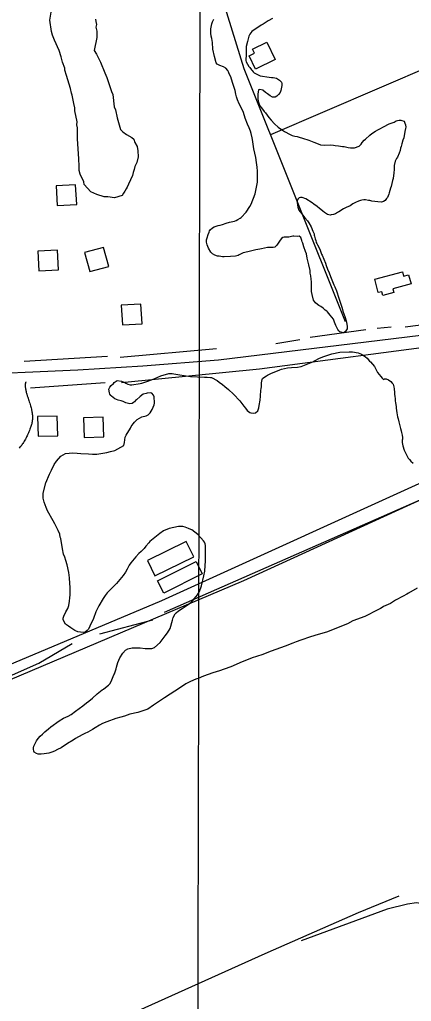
# Model space of a CAD drawing. Extents: x 3187622 to 3225504, y 800805 to 826213.
# Drawn here: x 3196684 to 3197481, y 812865 to 814862 of the extents above; entities that cross this region are included whole.
import ezdxf

# ---------------------------------------------------------------- set-up
doc = ezdxf.new("R2010")
doc.units = 0
for name, color, linetype in [('V-BLDG-OTLN', 7, 'Continuous'), ('V-GRID-MAJR', 7, 'Continuous'), ('V-ROAD-CNTR', 7, 'Continuous'), ('V-SITE-VEGE', 7, 'Continuous'), ('V-TOPO-SHOR', 7, 'Continuous')]:
    doc.layers.add(name, color=color, linetype=linetype)

msp = doc.modelspace()

# ---------------------------------------------------------------- linework, layer by layer
at = {"layer": 'V-BLDG-OTLN'}
for points in [[(3197150.7, 814787.8), (3197161.6, 814793.2), (3197157.6, 814801.4), (3197186.4, 814815.7), (3197203.6, 814780.9), (3197163.9, 814761.2)], [(3196760.1, 814483.6), (3196800, 814485.9), (3196797.8, 814525.8), (3196757.9, 814523.5)], [(3196723, 814350.9), (3196762.9, 814353.2), (3196760.6, 814393.1), (3196720.7, 814390.9)], [(3196854.7, 814398.3), (3196816, 814388), (3196826.3, 814349.4), (3196865, 814359.7)], [(3197406, 814333.9), (3197462.4, 814348.8), (3197464.8, 814339.8), (3197475.1, 814342.5), (3197479.9, 814324.3), (3197442.9, 814314.6), (3197444.9, 814306.9), (3197422.3, 814301), (3197420.3, 814308.5), (3197413.1, 814306.6)], [(3196892.9, 814241), (3196932.8, 814243.3), (3196930.6, 814283.2), (3196890.6, 814281)], [(3196760.5, 814055.7), (3196720.5, 814054.7), (3196721.6, 814014.7), (3196761.6, 814015.7)], [(3196854, 814053.4), (3196814, 814052.3), (3196815, 814012.3), (3196855, 814013.4)], [(3197022.6, 813800.6), (3196943.6, 813762.2), (3196958.9, 813730.7), (3197037.9, 813769.1)], [(3197055.3, 813734.8), (3196977, 813695.4), (3196964.2, 813720.7), (3197042.6, 813760.1)]]:
    msp.add_lwpolyline(points, close=True, dxfattribs=at)
at = {"layer": 'V-GRID-MAJR'}
msp.add_spline([(3197031.5, 806236.8), (3197045.6, 812297.1), (3197059.7, 818359.3), (3197073.8, 824421.5), (3197073.8, 824423.4)], degree=3, dxfattribs=at)
at = {"layer": 'V-ROAD-CNTR'}
for points in [[(3198978.1, 814149.3), (3198863.4, 814158.5), (3198565.8, 814229), (3198397.1, 814261.8), (3198312.2, 814273.1), (3198234.8, 814280.8), (3198144.4, 814288), (3198052.4, 814283.9), (3197929.4, 814271.6), (3197527.8, 814222.8), (3197088.5, 814169.3), (3196934.4, 814157), (3196802.3, 814148.9), (3196556.5, 814138.2), (3196215.3, 814125), (3195691.4, 814099.8), (3194434.9, 814068.3)], [(3198218.6, 814284.4), (3198208.3, 814259.9), (3198198.5, 814247.2), (3198173.4, 814226.5), (3198145.7, 814213.6), (3196972.2, 813680), (3196284.2, 813390.6), (3195309.3, 812937.9)], [(3198246.3, 814272.7), (3198234.4, 814244.7), (3198220.2, 814226.2), (3198189.5, 814200.9), (3198158.3, 814186.4), (3197139.1, 813720.4), (3196296.3, 813363.2), (3195322, 812910.7)], [(3196696.6, 814125.2), (3196696.2, 814124.2), (3196696, 814123.6), (3196695.8, 814122.9), (3196695.7, 814122.3), (3196695.5, 814121.6), (3196695.4, 814120.9), (3196695.3, 814120.2), (3196695.3, 814119.5), (3196695.2, 814118.8), (3196695.2, 814118), (3196695.2, 814117.3), (3196695.2, 814116.5), (3196695.2, 814115.7), (3196695.3, 814114.9), (3196695.4, 814114.1), (3196695.5, 814113.2), (3196695.6, 814112.5), (3196695.8, 814110.7), (3196696.2, 814109), (3196696.5, 814107.3), (3196696.9, 814105.5), (3196697.4, 814103.8), (3196697.9, 814102.1), (3196698.3, 814100.4), (3196699.4, 814097), (3196700.4, 814093.8), (3196702.5, 814087.4), (3196703.5, 814084.5), (3196704.4, 814081.8), (3196705.2, 814079.2), (3196705.9, 814076.7), (3196706.6, 814074.3), (3196707.1, 814072), (3196707.7, 814069.9), (3196708.1, 814067.9), (3196708.5, 814065.9), (3196708.8, 814064.1), (3196709.1, 814062.4), (3196709.3, 814060.7), (3196709.5, 814059.2), (3196709.7, 814057.7), (3196709.8, 814056.3), (3196709.8, 814054.9), (3196709.9, 814052.5), (3196709.9, 814050.3), (3196709.8, 814048.4), (3196709.6, 814046.6), (3196709.4, 814045.1), (3196709.2, 814043.7), (3196708.8, 814041.5), (3196708.4, 814039.7), (3196708.1, 814038.3), (3196707.5, 814036.4), (3196706.8, 814034.6), (3196704.6, 814028.7), (3196703.6, 814026.1), (3196702.6, 814023.6), (3196701.7, 814021.3), (3196700.7, 814019.1), (3196699.8, 814017.1), (3196698.9, 814015.1), (3196698, 814013.3), (3196697.2, 814011.5), (3196696.3, 814009.9), (3196695.5, 814008.4), (3196694.7, 814006.9), (3196693.2, 814004.3), (3196691.7, 814002), (3196690.4, 813999.9), (3196689.1, 813998.1), (3196688, 813996.6), (3196687, 813995.3), (3196686, 813994), (3196684.4, 813992.1), (3196683.1, 813990.6)]]:
    msp.add_lwpolyline(points, dxfattribs=at)
at = {"layer": 'V-SITE-VEGE'}
for points in [[(3196837.9, 814862.7), (3196839.1, 814857.7), (3196840.2, 814851.5), (3196838.8, 814846.6), (3196841.1, 814838), (3196840.9, 814825.6), (3196835.5, 814798.6), (3196840.2, 814791.1), (3196848.6, 814774.9), (3196856.8, 814753.8), (3196861.5, 814743.9), (3196870.8, 814715.3), (3196873.2, 814709.1), (3196876.4, 814684.4), (3196878.7, 814678.2), (3196882.1, 814662.1), (3196889.1, 814638.5), (3196893.9, 814633.5), (3196901.2, 814628.4), (3196912.2, 814622.1), (3196915.8, 814618.3), (3196918.1, 814612.1), (3196922.9, 814603.4), (3196924, 814594.7), (3196925, 814582.4), (3196922.3, 814571.3), (3196918.4, 814562.8), (3196917.1, 814556.6), (3196914.5, 814550.5), (3196913.1, 814544.4), (3196905.4, 814527.3), (3196902.8, 814521.2), (3196900.3, 814517.5), (3196897.7, 814512.6), (3196895.2, 814509), (3196892.6, 814504.1), (3196876.5, 814499.5), (3196863, 814501), (3196855.6, 814501.1), (3196840.9, 814506.3), (3196828.7, 814511.5), (3196815.4, 814526.5), (3196814.3, 814531.5), (3196807.2, 814547.7), (3196804.9, 814555.1), (3196805, 814563.7), (3196804.1, 814578.5), (3196801.2, 814619.3), (3196801.5, 814635.3), (3196801.6, 814641.5), (3196800.5, 814647.7), (3196800.6, 814653.8), (3196796.1, 814676.1), (3196796.2, 814682.3), (3196793.9, 814690.9), (3196790.6, 814708.3), (3196789.4, 814712), (3196787.1, 814721.9), (3196779, 814747.9), (3196775.5, 814759.1), (3196775.6, 814762.8), (3196770.9, 814775.2), (3196768.6, 814786.3), (3196764, 814798.8), (3196754.5, 814819.9), (3196751, 814829.8), (3196748.7, 814837.3), (3196745.4, 814860.8), (3196749.7, 814889)], [(3197070.2, 814431.9), (3197071.6, 814434), (3197076.1, 814438), (3197079.2, 814440.3), (3197087.6, 814442.8), (3197091.5, 814443.7), (3197096.7, 814445.2), (3197103.8, 814447.9), (3197110.8, 814449.8), (3197121, 814452), (3197124.6, 814452.9), (3197127.8, 814455), (3197132.5, 814457.7), (3197134.4, 814459.2), (3197144.9, 814469.9), (3197151.9, 814481.5), (3197154.9, 814486.6), (3197162.8, 814507.2), (3197167.4, 814531.3), (3197167.9, 814544.5), (3197167.8, 814553.3), (3197167, 814561.9), (3197165.6, 814571.3), (3197164, 814581.2), (3197160.4, 814598.6), (3197157.7, 814617.6), (3197156.9, 814621), (3197155, 814629.9), (3197153.3, 814634.8), (3197150.9, 814641.6), (3197147.6, 814648.9), (3197142.4, 814661.2), (3197139, 814672.5), (3197134.3, 814682.7), (3197130.5, 814690.3), (3197126.8, 814698.9), (3197125.1, 814704.4), (3197123.9, 814709.9), (3197122, 814717.7), (3197117.1, 814733.6), (3197113.4, 814745.4), (3197110.2, 814751.7), (3197108.4, 814755.8), (3197107.4, 814757.9), (3197103.1, 814762.7), (3197098.2, 814765.6), (3197090.8, 814768.1), (3197085.9, 814770.8), (3197083.6, 814774), (3197079.9, 814786.5), (3197077.1, 814801.6), (3197075.8, 814815.1), (3197074.7, 814823.5), (3197073.7, 814827.9), (3197072.8, 814833.9), (3197073, 814843.2), (3197074.7, 814852.8), (3197076.1, 814856.9), (3197078.8, 814862.6)], [(3197198.2, 814864.1), (3197189.3, 814859.1), (3197183.3, 814855.1), (3197179.1, 814852.6), (3197175.4, 814850.1), (3197170.1, 814846.8), (3197160.7, 814841.2), (3197155.9, 814837.2), (3197152.2, 814832.1), (3197150.3, 814828), (3197147, 814817.4), (3197144.7, 814806.8), (3197144.8, 814801.1), (3197144.7, 814795.4), (3197144.4, 814791.5), (3197144.2, 814778.5), (3197144.6, 814775.9), (3197150.1, 814766.5), (3197152.2, 814764.1), (3197155.5, 814759.9), (3197156.7, 814758), (3197159, 814755.6), (3197161.1, 814753.8), (3197164.7, 814751.4), (3197173.4, 814747.6), (3197191.5, 814744.9), (3197196.4, 814744.3), (3197199.5, 814744.2), (3197206.3, 814742.8), (3197212.7, 814738.8), (3197216.2, 814734.3), (3197217.2, 814731.9), (3197217.4, 814728), (3197215.4, 814717.7), (3197214, 814713.6), (3197210.6, 814709.5), (3197206.9, 814706.2), (3197203.7, 814703.9), (3197198.5, 814704.3), (3197193.1, 814706.5), (3197187.7, 814710.7), (3197183.9, 814713.4), (3197178.3, 814717.9), (3197172.6, 814719.8), (3197169.7, 814718.6), (3197168.3, 814710.3), (3197168.6, 814700.7), (3197169.3, 814696), (3197171, 814689.8), (3197172.7, 814686.6), (3197175.5, 814682.1), (3197181.1, 814675), (3197183.9, 814671.9), (3197190.7, 814662.6), (3197195.3, 814657.1), (3197201.9, 814649.7), (3197209.8, 814642.8), (3197216.4, 814638.3), (3197222.6, 814634.5), (3197234.2, 814628.1), (3197238.5, 814626.2), (3197243.7, 814624.8), (3197248.1, 814623.9), (3197252.5, 814622.8), (3197259.2, 814620.6), (3197272.3, 814616.4), (3197278.8, 814613.7), (3197282.1, 814612.6), (3197290.9, 814608.8), (3197295.8, 814607.4), (3197304.6, 814606.7), (3197316.5, 814606.8), (3197322, 814606.4), (3197325.9, 814605.8), (3197332.1, 814605.2), (3197336.2, 814604.6), (3197340.3, 814603.7), (3197344.2, 814603.4), (3197349.1, 814602), (3197352, 814601.4), (3197356.6, 814600.8), (3197365.2, 814601.1), (3197374.6, 814604.3), (3197378.3, 814608.7), (3197380.7, 814611.7), (3197384.7, 814616.3), (3197387.6, 814618.9), (3197396.3, 814626.8), (3197400.5, 814630), (3197407.6, 814634.8), (3197412.1, 814637.6), (3197416.6, 814639.6)], [(3197416.6, 814639.6), (3197424.2, 814643.9), (3197435.7, 814649.9), (3197441.7, 814652.1), (3197445.4, 814653.3), (3197449.6, 814655.6), (3197452.7, 814656.5), (3197455.6, 814657), (3197458.9, 814656.9), (3197461, 814656.6), (3197465.9, 814655.3), (3197467.6, 814651.3), (3197468.9, 814647.7), (3197469.6, 814643), (3197468.7, 814640.4), (3197467.3, 814634.5), (3197465, 814621.5), (3197463.3, 814616.4), (3197461.1, 814608.9), (3197459.7, 814603.5), (3197458.6, 814600.6), (3197457.5, 814595.5), (3197455.8, 814590.3), (3197452.3, 814582.3), (3197450.4, 814579), (3197447.7, 814573.6), (3197445.7, 814565.1), (3197445.6, 814557.3), (3197445.2, 814549.5), (3197444.6, 814544.9), (3197443.4, 814538.4), (3197442.3, 814534.5), (3197439.2, 814522.6), (3197438.1, 814519), (3197436.7, 814513.9), (3197435.3, 814509.2), (3197434.5, 814506.9), (3197431.8, 814500.2), (3197430.2, 814498.2), (3197428.8, 814495.6), (3197427, 814493.8), (3197424.1, 814491.8), (3197420.2, 814490.6), (3197412.4, 814491), (3197406.2, 814491.6), (3197400.2, 814492.5), (3197396.1, 814493.6), (3197393.2, 814494.2), (3197387.6, 814495.1), (3197384.2, 814495.2), (3197379.8, 814494.7), (3197377.4, 814494.2), (3197373.2, 814492.8), (3197367.2, 814490), (3197361.7, 814486.8), (3197355.9, 814483), (3197348.1, 814479.5), (3197342.3, 814476.8), (3197333.4, 814471), (3197330.5, 814469.5), (3197326, 814466.7), (3197322.1, 814465.2), (3197317.7, 814464.5), (3197315.6, 814464.3), (3197310.2, 814465.7), (3197304, 814469.5), (3197300.4, 814472.1), (3197296.6, 814475.6), (3197294, 814477.4), (3197288.7, 814482), (3197282.3, 814486.7), (3197278.7, 814488.9), (3197265.9, 814497.4), (3197258.2, 814499.9), (3197254.8, 814500), (3197252.4, 814499), (3197250.3, 814497.5), (3197248.4, 814494.4), (3197248.4, 814490), (3197248.8, 814484.5), (3197249.7, 814480.4), (3197251.9, 814474.4), (3197257.5, 814466.5), (3197261.3, 814461.7), (3197264.1, 814458.8), (3197269.2, 814452.7), (3197272.2, 814448.8), (3197276.5, 814440.4), (3197280.2, 814431.5), (3197282.7, 814426), (3197283.1, 814423.4), (3197283.9, 814421.1), (3197285.1, 814415.6), (3197286.3, 814412.4), (3197287.3, 814408.5), (3197288.3, 814406.4), (3197289.8, 814403.6), (3197294.5, 814394.9), (3197298, 814384.7), (3197299, 814382.9), (3197305.9, 814366.7)], [(3197305.9, 814366.7), (3197307.1, 814362), (3197310.1, 814354.1), (3197313.1, 814346.8), (3197316.3, 814339.2), (3197322.7, 814322.7), (3197324.7, 814318.3), (3197328.2, 814309.9), (3197329.7, 814306), (3197331.4, 814299.7), (3197335, 814289), (3197339.7, 814274.7), (3197341.4, 814268.9), (3197345.3, 814257.7), (3197348, 814249.3), (3197348.8, 814246.2), (3197349.9, 814237.6), (3197349.8, 814233.2), (3197349, 814231.1), (3197347.6, 814228.8), (3197346, 814226.8), (3197342.6, 814224.8), (3197335.1, 814227), (3197333.1, 814229.1), (3197331.1, 814231.7), (3197328.8, 814235.9), (3197327.3, 814239.9), (3197324.6, 814246.4), (3197323.6, 814248.5), (3197322.2, 814252.9), (3197318.8, 814256.6), (3197315.3, 814260.8), (3197310.2, 814267.2), (3197308.7, 814268.8), (3197305.6, 814271.2), (3197301, 814275.1), (3197296.7, 814278.3), (3197292.6, 814280.2), (3197289.5, 814282.4), (3197285.7, 814285.8), (3197281.6, 814291.3), (3197278.7, 814302.6), (3197277.6, 814308.8), (3197277.4, 814312.2), (3197277.5, 814317.4), (3197277.5, 814320.2), (3197277.2, 814328.3), (3197276.5, 814333.7), (3197275.8, 814340.8), (3197274.9, 814346.2), (3197274.5, 814351.7), (3197271.9, 814362.9), (3197269, 814376.4), (3197267.1, 814385.3), (3197265.6, 814390.3), (3197262.2, 814399.9), (3197259.7, 814407), (3197258.5, 814409.9), (3197258, 814412.5), (3197255.5, 814418.7), (3197252.5, 814421.4), (3197249.4, 814420.7), (3197241.8, 814421.1), (3197239.5, 814421.1), (3197236.6, 814420.4), (3197231.2, 814419.2), (3197221.8, 814419.4), (3197219.2, 814418.9), (3197216.3, 814416.9), (3197213.7, 814413.3), (3197206.7, 814402.8), (3197202.7, 814399), (3197199.6, 814398), (3197196.2, 814398.1), (3197187.9, 814398), (3197175.9, 814395.4), (3197172.6, 814395.2), (3197164.2, 814393.5), (3197161.4, 814393.1), (3197148.1, 814389.4), (3197138.7, 814387.3), (3197130.3, 814383.3), (3197128.5, 814382.3), (3197123, 814380.8), (3197112.8, 814379.7), (3197100.1, 814379.4), (3197096.5, 814379.5), (3197093.4, 814379.8), (3197089.8, 814380.7), (3197086.4, 814381), (3197080.7, 814382.4), (3197075.8, 814385.1), (3197072.5, 814388.5), (3197067.8, 814397.2), (3197065.3, 814403.5), (3197063.8, 814409), (3197064.2, 814414.1), (3197065, 814418), (3197067.5, 814424.7), (3197069.2, 814429.6), (3197070.2, 814431.9)], [(3196890.2, 814086.4), (3196884.3, 814088), (3196877.6, 814090.5), (3196870.9, 814095.8), (3196869.2, 814097.7), (3196867.6, 814100), (3196866.7, 814102.9), (3196865.5, 814110.5), (3196867.4, 814114.6), (3196870.1, 814117.9), (3196874.6, 814122), (3196875.9, 814123.7), (3196881.9, 814128), (3196890.7, 814126.6), (3196897.7, 814123.6), (3196899.7, 814122.5), (3196903.9, 814120.6), (3196908.5, 814119), (3196911.9, 814118.9), (3196929, 814121.7), (3196932.7, 814122.7), (3196944.7, 814126.3), (3196951.8, 814129.3), (3196958.6, 814132), (3196970.9, 814137.2), (3196987, 814141.8), (3196993.8, 814142), (3196997.7, 814141.6), (3197009.8, 814139.6), (3197018.6, 814137.9), (3197031.3, 814136.1), (3197059.8, 814134.7), (3197065, 814134.6), (3197072, 814134), (3197074.1, 814133.7), (3197085.4, 814128), (3197089.7, 814124.8), (3197096.7, 814119.5), (3197101.5, 814115.5), (3197108.9, 814109.6), (3197118.9, 814099.8), (3197131.8, 814086.4), (3197139.9, 814075.8), (3197143.2, 814071.4), (3197146.8, 814066.9), (3197151.9, 814062.9), (3197154.2, 814062.1), (3197158.9, 814061.5), (3197163.8, 814062.1), (3197168.3, 814066.5), (3197170.2, 814072.1), (3197171.1, 814077.3), (3197173.4, 814087.6), (3197173.8, 814095.7), (3197174.5, 814107.9), (3197174.9, 814111), (3197175.5, 814115.9), (3197175.5, 814119.5), (3197175.9, 814123.4), (3197177, 814129.9), (3197178.1, 814131.7), (3197180.7, 814133.7), (3197185.8, 814137.5), (3197187.8, 814138.5), (3197194.9, 814142.2), (3197213, 814149.9), (3197216.4, 814151.2), (3197228.6, 814153.5), (3197236.9, 814154.1), (3197249.2, 814155.2), (3197256.7, 814156.4), (3197280.2, 814166), (3197283.4, 814168), (3197294.1, 814173.5), (3197302.8, 814176.5), (3197310.6, 814179.7), (3197319, 814182.1), (3197335.1, 814185.7), (3197354.1, 814186.1), (3197360.6, 814186), (3197372.7, 814184.2), (3197378.9, 814181.2), (3197387.1, 814176.2), (3197390.4, 814173), (3197395.8, 814167.2), (3197397.5, 814165.6), (3197405.4, 814156.3), (3197411.9, 814144), (3197418.2, 814135.9), (3197421.3, 814132.9), (3197423.8, 814130), (3197426.2, 814131.3), (3197429.1, 814131.2), (3197433.9, 814129.3), (3197439.1, 814125.8), (3197441.9, 814122.4), (3197443.4, 814120.3), (3197444.8, 814115.1), (3197445.5, 814110.9), (3197445.8, 814108.8), (3197446.5, 814105.2)], [(3196869.9, 813704.2), (3196862.2, 813696.1), (3196857.7, 813690.5), (3196853.7, 813684.8), (3196845.1, 813669.4), (3196838.9, 813657.6), (3196833.9, 813643.9), (3196826.6, 813628.3), (3196823.6, 813622.6), (3196821, 813619.5), (3196816.8, 813616.5), (3196813.1, 813615.5), (3196802.3, 813616.8), (3196796.1, 813619.5), (3196788.1, 813624.8), (3196783, 813628.1), (3196777.1, 813632.3), (3196772.1, 813641.5), (3196772.2, 813644.9), (3196773.6, 813649), (3196778.1, 813657.7), (3196781.6, 813664.2), (3196783.8, 813670.1), (3196785.5, 813678.9), (3196785.9, 813685.9), (3196786.8, 813692.1), (3196786.7, 813699.6), (3196786.4, 813707.4), (3196786, 813714.9), (3196785.2, 813726.6), (3196783.8, 813737.6), (3196780.5, 813752.9), (3196777.5, 813761.8), (3196775.6, 813768.6), (3196773.4, 813775.1), (3196770.7, 813785.6), (3196767.3, 813806.4), (3196766.5, 813809.3), (3196765.3, 813815.2), (3196761.9, 813823.1), (3196759.6, 813828.6), (3196755.4, 813836.7), (3196751.9, 813842.5), (3196740.8, 813862.7), (3196737.6, 813869.8), (3196733.6, 813880.5), (3196731.7, 813888.6), (3196731.4, 813898.9), (3196737.3, 813919.9), (3196744.6, 813937.6), (3196748.4, 813945.8), (3196754.3, 813957.2), (3196758.6, 813963.6), (3196767.9, 813974), (3196777.1, 813979.6), (3196784.6, 813980.2), (3196790.6, 813980.8), (3196800.7, 813980.4), (3196808, 813979.7), (3196824, 813978.6), (3196832.3, 813978), (3196840.9, 813978.3), (3196860.9, 813981.8), (3196868.8, 813983.7), (3196877.6, 813985.4), (3196895.7, 813995.7), (3196897.1, 814001.6), (3196897.8, 814007.3), (3196898.7, 814012.8), (3196900.5, 814016.6), (3196909.1, 814031), (3196911, 814034.6), (3196914.5, 814039.7), (3196917.7, 814043.3), (3196922.7, 814048.4), (3196932.1, 814053.9), (3196941, 814056.1), (3196945, 814058.3), (3196949.4, 814062.4), (3196953.7, 814068.8), (3196957.8, 814078.1), (3196958.1, 814081.9), (3196958.2, 814086.1), (3196957.8, 814091.5), (3196957.3, 814094.7), (3196955.8, 814098.3), (3196952.5, 814102.3), (3196949.7, 814102.6), (3196943.5, 814101.9), (3196941.4, 814101.5), (3196935.4, 814099.8), (3196929.1, 814095.5), (3196921.4, 814088.6), (3196919.8, 814087.1), (3196917.7, 814084.8), (3196915.6, 814083), (3196912.4, 814081.3), (3196908.3, 814080.3), (3196899.7, 814082.5), (3196894.1, 814085), (3196890.2, 814086.4)], [(3197446.5, 814105.2), (3197446.6, 814101), (3197447.3, 814094.8), (3197447.5, 814091.7), (3197447.5, 814089.6), (3197447.7, 814086.8), (3197448.6, 814082.6), (3197449.8, 814075.3), (3197450, 814071.7), (3197451.3, 814062), (3197451.5, 814058.4), (3197452.5, 814054), (3197453.7, 814049.8), (3197455.1, 814043.8), (3197456.3, 814038.1), (3197458.5, 814030.2), (3197460, 814025.5), (3197460.4, 814022.1), (3197461.6, 814016.4), (3197462.3, 814012), (3197462.5, 814008.9), (3197462.2, 814006.3), (3197462.1, 814001.9), (3197463, 813995.1), (3197466.2, 813986), (3197467.7, 813982.3), (3197469.5, 813979.7), (3197474.2, 813970.2), (3197476.5, 813967.1), (3197479.3, 813963.9), (3197484.6, 813959.7)], [(3196749, 813372.1), (3196743, 813370.4), (3196733.9, 813368.7), (3196727.4, 813368.1), (3196724.5, 813368.1), (3196721.4, 813368.4), (3196718.1, 813369.5), (3196713.7, 813372.5), (3196712.7, 813374.3), (3196712, 813378), (3196711.8, 813381.1), (3196712.4, 813384.2), (3196718, 813395.2), (3196721.5, 813400.1), (3196725.8, 813404.9), (3196730.5, 813408.7), (3196735.3, 813413.3), (3196742.4, 813419.9), (3196747.4, 813424), (3196764, 813436.1), (3196773.4, 813441.1), (3196782.3, 813445.6), (3196788.6, 813449.1), (3196797.6, 813455.5), (3196812.3, 813466.1), (3196820, 813472.4), (3196824.7, 813476), (3196832.1, 813482.3), (3196841.6, 813490.7), (3196851.9, 813498.8), (3196854.2, 813500.6), (3196858.7, 813503.6), (3196864.5, 813508.1), (3196867.7, 813511.7), (3196871.7, 813519.4), (3196875.6, 813529.7), (3196876.6, 813531.5), (3196880.2, 813541.6), (3196881.1, 813545.2), (3196883.6, 813554.5), (3196887.4, 813564), (3196893.8, 813573.8), (3196899.4, 813579.9), (3196904.1, 813582.4), (3196912.4, 813584.3), (3196929.3, 813584.2), (3196939.4, 813583), (3196944.6, 813582.9), (3196952.4, 813583), (3196957.9, 813585), (3196969.5, 813595.1), (3196975.9, 813603.6), (3196980.1, 813608.9), (3196984.4, 813614.8), (3196990.3, 813623.3), (3196995, 813640.6), (3196996.4, 813646.3), (3197000.2, 813653.7), (3197002.1, 813655.7), (3197006.8, 813659.3), (3197014.4, 813664.6), (3197028.9, 813673.9), (3197033.9, 813678.2), (3197036, 813680.3), (3197045.8, 813691.8), (3197049.9, 813698.7), (3197053.5, 813710.5), (3197058.5, 813731), (3197060.5, 813740.5), (3197061.3, 813751.4), (3197061.7, 813760.7), (3197062.1, 813783), (3197061.8, 813792.4), (3197061.3, 813795.5), (3197059.8, 813798.9), (3197057.8, 813802.1), (3197046.1, 813814.8), (3197034.1, 813824.1), (3197032.1, 813825.1), (3197027.2, 813827.3), (3197020.2, 813830), (3197015.6, 813830.9), (3197007.3, 813830.8), (3196988, 813827), (3196976.7, 813822.1), (3196968.8, 813816.8), (3196948.8, 813800.3), (3196946.4, 813798), (3196940.8, 813791.1), (3196937.4, 813786.5), (3196931, 813780.1), (3196926.5, 813775.8), (3196920.2, 813769.2), (3196910.1, 813757.2), (3196906.9, 813752.3), (3196902.6, 813744.1), (3196899.1, 813738.2), (3196894.5, 813731.3), (3196881.2, 813715.4), (3196875.4, 813709.6), (3196869.9, 813704.2)], [(3197492.2, 813705.7), (3197475.1, 813695.7), (3197471.5, 813693.7), (3197464.1, 813689.1), (3197448.4, 813681.1), (3197438.4, 813674.6), (3197423.8, 813668.6), (3197421.4, 813666.6), (3197417.7, 813664.1), (3197408.5, 813659.6), (3197389.7, 813650.1), (3197386.2, 813648.1), (3197361.9, 813638.9), (3197350.4, 813633.2), (3197308.3, 813616.4), (3197290.8, 813611.5), (3197275.7, 813606.9), (3197256.1, 813600), (3197246.4, 813596.3), (3197239.4, 813593.8), (3197223.9, 813587.6), (3197195.2, 813577.3), (3197186.8, 813574.1), (3197178.4, 813570.6), (3197165.4, 813566.7), (3197157, 813563.7), (3197131.9, 813553.8), (3197118.3, 813547.6), (3197113.6, 813545.6), (3197099.7, 813540.7), (3197090.6, 813537.8), (3197077, 813533.6), (3197057.7, 813526.5), (3197046.7, 813522), (3197044.1, 813521.3), (3197038.9, 813519.6), (3197028.9, 813514.8), (3197021.8, 813511.3), (3197011.1, 813504), (3196978.7, 813482.8), (3196956.4, 813467.7), (3196944.3, 813459.9), (3196924.2, 813452.8), (3196908.3, 813449.2), (3196897, 813445.5), (3196889.7, 813443.6), (3196879.6, 813440.6), (3196861, 813434.2), (3196852.1, 813430.3), (3196846.1, 813427.3), (3196837.4, 813422), (3196831.9, 813418.5), (3196822.5, 813412.9), (3196816.4, 813410.2), (3196810.9, 813407.5), (3196797.8, 813400.2), (3196792.6, 813396.9), (3196781.5, 813389.6), (3196768.6, 813381.3), (3196761, 813377.3), (3196754.5, 813374.3), (3196749, 813372.1)]]:
    msp.add_lwpolyline(points, dxfattribs=at)
at = {"layer": 'V-TOPO-SHOR'}
for p, q in [((3197194.8, 814628.1), (3197619.6, 814810.8)), ((3197467.7, 814236.8), (3197565.5, 814249.7)), ((3197274.6, 814216.2), (3197387.9, 814231.7)), ((3197411.1, 814234.2), (3197439.4, 814236.8)), ((3197205.1, 814203.4), (3197254, 814211.1)), ((3196888.5, 814175), (3197084.2, 814193.1)), ((3196692.9, 814167.3), (3196862.8, 814177.6)), ((3196705.8, 814113.3), (3196857.6, 814123.6)), ((3196978.8, 813656.9), (3197706.4, 813976.8)), ((3196846.9, 813613), (3196954.8, 813641))]:
    msp.add_line(p, q, dxfattribs=at)
for points in [[(3197346.7, 814247.1), (3197140.8, 814761.9), (3197081.6, 814952.4), (3197627.3, 815196.9)], [(3196891.1, 814123.6), (3197171.7, 814151.9), (3197562.9, 814203.4)], [(3194741.5, 812671.2), (3195395.8, 812965.4), (3196723, 813553), (3196790.9, 813593)], [(3197455, 813079.5), (3197372.1, 813045.4), (3197182.6, 812961.9), (3196938.3, 812852.3), (3196722.2, 812756.2), (3196523.5, 812669.2), (3196208.2, 812530.2), (3195771.5, 812334.4), (3195268.6, 812118.7), (3194704.9, 811874.3), (3194423.3, 811750)], [(3197853.8, 812859.7), (3197830.6, 812877.7), (3197812.6, 812882.9), (3197786.9, 812888), (3197730.2, 812898.3), (3197696.8, 812911.2), (3197676.2, 812921.5), (3197645.3, 812949.8), (3197622.1, 812983.3), (3197596.4, 813009), (3197573.2, 813032.2), (3197542.3, 813052.8), (3197521.7, 813060.5), (3197490.9, 813065.6), (3197472.8, 813063.1), (3197431.7, 813052.8), (3197256.6, 812988.4)]]:
    msp.add_lwpolyline(points, dxfattribs=at)

doc.saveas('drawing.dxf')
